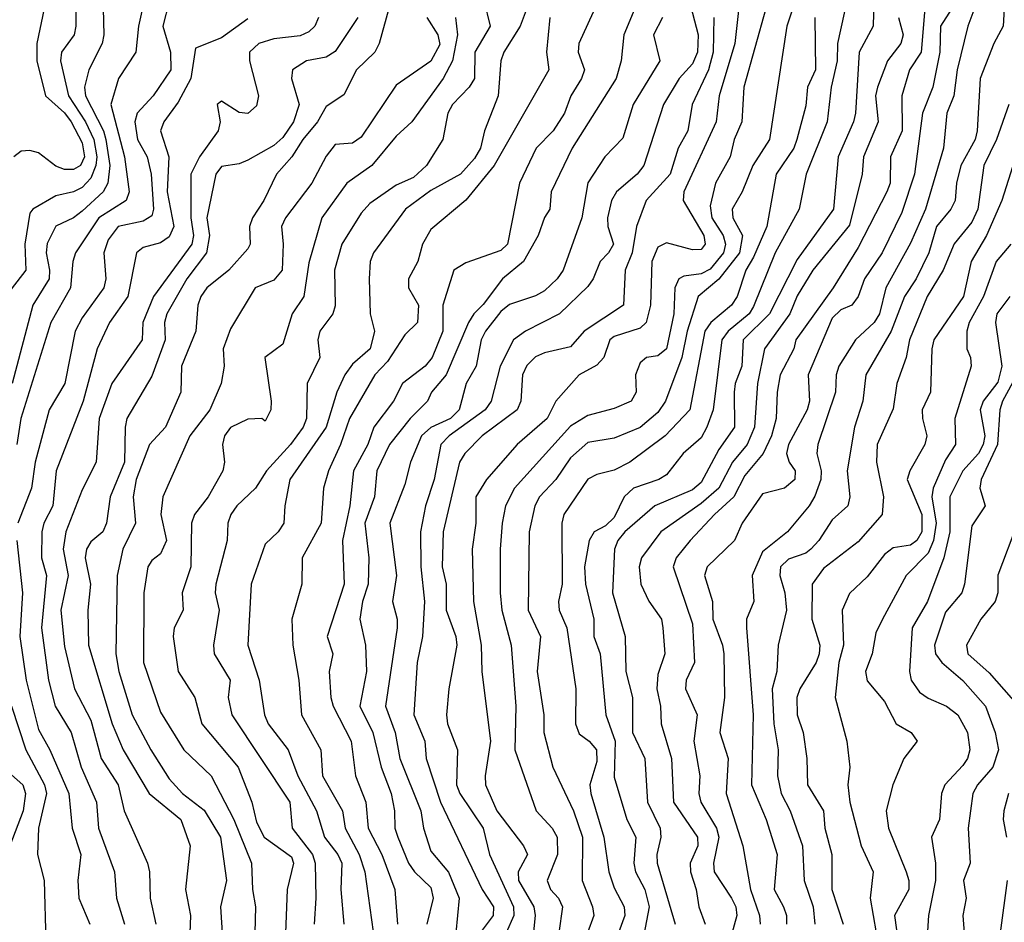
# Model space of a CAD drawing. Header units: metres. Extents: x -51132 to -49532, y -231222 to -229437.
# Tile 325 of 656: x -51064 to -51007, y -229714 to -229662. Entities that reach past the tile are written whole.
import ezdxf

# ---------------------------------------------------------------- set-up
doc = ezdxf.new("R2010")
doc.units = ezdxf.units.M
for name, color, linetype in [('CONTOUR_HALF', 8, 'Continuous'), ('CONTOUR_INDEX', 1, 'Continuous'), ('CONTOUR_INTER', 3, 'Continuous')]:
    doc.layers.add(name, color=color, linetype=linetype)

msp = doc.modelspace()

# ---------------------------------------------------------------- linework, layer by layer
at = {"layer": 'CONTOUR_HALF'}
for points, elevation in [([(-51022.227, -229659.759), (-51022.667, -229663.759), (-51023.559, -229666.759), (-51023.734, -229668.259), (-51025.575, -229672.259), (-51025.617, -229672.759), (-51024.445, -229674.759), (-51024.355, -229675.259), (-51024.58, -229675.579), (-51025.08, -229675.588), (-51026.58, -229675.185), (-51027.08, -229675.431), (-51027.41, -229676.259), (-51027.5, -229678.759), (-51027.747, -229679.759), (-51028.08, -229680.081), (-51029.58, -229680.557), (-51029.824, -229680.759), (-51030.164, -229681.759), (-51030.58, -229682.195), (-51031.583, -229682.759), (-51032.93, -229684.259), (-51033.417, -229685.259), (-51035.132, -229686.759), (-51036.904, -229688.759), (-51037.5, -229689.759), (-51037.506, -229691.259), (-51037.712, -229692.759), (-51037.642, -229695.759), (-51037.198, -229698.259), (-51037.171, -229699.759), (-51036.67, -229703.759), (-51036.976, -229705.759), (-51036.946, -229706.259), (-51036.312, -229707.759), (-51034.784, -229709.759), (-51034.554, -229710.259), (-51035.073, -229711.259), (-51035.056, -229711.759), (-51034.184, -229713.259), (-51034.113, -229713.759), (-51034.25, -229715.259)], 47.5), ([(-51056.291, -229660.259), (-51056.853, -229662.759), (-51056.994, -229664.259), (-51057.993, -229665.759), (-51058.44, -229667.259), (-51057.647, -229670.259), (-51057.382, -229672.259), (-51057.561, -229672.759), (-51059.111, -229673.759), (-51060.458, -229675.759), (-51060.619, -229676.259), (-51060.75, -229677.759), (-51061.869, -229679.759), (-51063.593, -229685.259), (-51063.822, -229686.759)], 55.5), ([(-51016.001, -229660.259), (-51016.773, -229663.759), (-51016.794, -229664.759), (-51017.14, -229666.259), (-51017.375, -229668.259), (-51018.573, -229671.259), (-51018.967, -229673.259), (-51020.339, -229675.759), (-51021.58, -229678.844), (-51021.839, -229679.259), (-51023.046, -229680.259), (-51023.4, -229680.759), (-51023.906, -229684.759), (-51024.273, -229685.759), (-51024.58, -229686.36), (-51025.623, -229687.259), (-51026.58, -229688.484), (-51027.007, -229688.759), (-51028.467, -229689.259), (-51029.008, -229689.759), (-51029.58, -229690.94), (-51030.08, -229691.41), (-51030.729, -229691.759), (-51031.01, -229692.259), (-51031.278, -229693.759), (-51031.228, -229694.759), (-51030.736, -229696.759), (-51030.739, -229697.759), (-51030.377, -229698.759), (-51030.047, -229702.259), (-51029.518, -229703.759), (-51029.58, -229705.831), (-51028.842, -229708.259), (-51028.343, -229709.259), (-51028.457, -229710.759), (-51028.346, -229711.259), (-51027.815, -229712.259), (-51027.57, -229713.259), (-51027.954, -229715.259)], 45.5), ([(-51060.465, -229660.759), (-51060.436, -229662.759), (-51060.537, -229663.259), (-51061.258, -229664.259), (-51061.312, -229664.759), (-51060.855, -229666.759), (-51059.883, -229668.259), (-51059.403, -229669.259), (-51059.234, -229670.259), (-51059.287, -229670.759), (-51059.58, -229671.484), (-51060.08, -229672.009), (-51060.58, -229672.27), (-51061.58, -229672.488), (-51062.903, -229673.259), (-51063.08, -229673.486), (-51063.364, -229675.259), (-51063.315, -229676.759), (-51064.473, -229678.259)], 56.5), ([(-51025.412, -229660.759), (-51024.762, -229663.259), (-51024.798, -229664.259), (-51025.08, -229664.923), (-51025.846, -229665.759), (-51026.753, -229667.259), (-51027.873, -229670.759), (-51028.265, -229671.259), (-51029.441, -229672.259), (-51029.721, -229672.759), (-51029.957, -229673.759), (-51029.935, -229674.259), (-51029.619, -229675.259), (-51029.901, -229675.759), (-51030.386, -229676.259), (-51030.779, -229677.259), (-51031.08, -229677.696), (-51032.711, -229679.259), (-51034.661, -229680.259), (-51035.35, -229680.759), (-51036.116, -229682.259), (-51036.625, -229684.259), (-51036.981, -229684.759), (-51039.045, -229686.259), (-51039.521, -229686.759), (-51039.9, -229688.759), (-51040.396, -229690.259), (-51040.684, -229691.759), (-51040.67, -229693.759), (-51040.457, -229695.759), (-51040.572, -229697.759), (-51040.873, -229699.259), (-51041.054, -229702.259), (-51040.43, -229703.759), (-51040.364, -229704.759), (-51039.524, -229707.259), (-51037.152, -229712.259), (-51036.494, -229713.259), (-51036.509, -229713.759), (-51037.251, -229714.759)], 48.5), ([(-51037.04, -229661.259), (-51036.692, -229662.759), (-51037.569, -229664.259), (-51037.593, -229665.759), (-51037.888, -229666.259), (-51038.853, -229667.259), (-51039.109, -229667.759), (-51039.399, -229669.259), (-51040.344, -229670.759), (-51041.08, -229671.437), (-51042.08, -229671.877), (-51043.58, -229672.927), (-51044.08, -229673.483), (-51045.197, -229675.259), (-51045.603, -229676.759), (-51045.58, -229678.797), (-51045.706, -229679.259), (-51046.443, -229680.259), (-51046.564, -229680.759), (-51046.459, -229681.759), (-51047.173, -229683.259), (-51047.218, -229685.259), (-51047.41, -229685.759), (-51048.127, -229686.759), (-51049.503, -229688.259), (-51050.137, -229689.259), (-51051.208, -229690.259), (-51051.558, -229690.759), (-51051.719, -229691.259), (-51051.764, -229692.259), (-51052.42, -229694.759), (-51052.443, -229695.259), (-51052.218, -229696.259), (-51052.555, -229698.259), (-51052.518, -229698.759), (-51051.598, -229700.259), (-51051.7, -229701.259), (-51051.491, -229702.259), (-51048.173, -229707.259), (-51048.028, -229708.759), (-51046.87, -229710.259), (-51046.727, -229710.759), (-51046.672, -229712.759), (-51046.782, -229714.259)], 51.5), ([(-51019.175, -229661.259), (-51019.681, -229662.759), (-51020.668, -229669.259), (-51021.624, -229670.759), (-51022.232, -229672.259), (-51022.813, -229673.259), (-51022.783, -229673.759), (-51022.217, -229674.759), (-51022.393, -229675.759), (-51023.58, -229677.276), (-51024.752, -229678.259), (-51025.387, -229680.259), (-51025.707, -229681.759), (-51026.638, -229684.259), (-51027.08, -229684.909), (-51028.08, -229685.768), (-51029.58, -229686.393), (-51031.08, -229686.634), (-51032.08, -229687.511), (-51032.916, -229688.759), (-51033.854, -229689.759), (-51034.128, -229690.259), (-51034.451, -229691.759), (-51034.513, -229696.259), (-51033.809, -229697.759), (-51033.991, -229699.759), (-51033.608, -229702.259), (-51033.606, -229703.259), (-51033.098, -229705.259), (-51031.904, -229707.759), (-51031.396, -229709.259), (-51031.419, -229711.759), (-51030.81, -229713.259), (-51030.744, -229713.759), (-51031.104, -229714.759)], 46.5), ([(-51028.396, -229661.759), (-51029.029, -229663.259), (-51029.181, -229664.759), (-51029.464, -229665.759), (-51031.983, -229669.759), (-51033.187, -229672.259), (-51033.268, -229673.259), (-51033.58, -229673.738), (-51033.937, -229674.759), (-51034.777, -229676.259), (-51035.985, -229677.259), (-51037.08, -229678.727), (-51037.618, -229679.259), (-51037.935, -229679.759), (-51039.213, -229682.759), (-51040.04, -229683.759), (-51040.279, -229684.259), (-51041.264, -229685.259), (-51042.459, -229686.759), (-51043.192, -229688.259), (-51043.314, -229689.759), (-51043.873, -229691.259), (-51043.649, -229693.259), (-51043.672, -229694.759), (-51044.001, -229695.759), (-51044.154, -229696.759), (-51043.833, -229698.259), (-51043.771, -229699.759), (-51044.161, -229701.759), (-51043.417, -229703.259), (-51042.941, -229705.259), (-51042.353, -229706.759), (-51042.161, -229707.759), (-51042.156, -229708.759), (-51041.984, -229709.259), (-51041.365, -229710.759), (-51041.016, -229711.259), (-51040.08, -229712.158), (-51039.963, -229712.759), (-51040.322, -229714.259)], 49.5), ([(-51010.216, -229661.759), (-51010.865, -229662.759), (-51010.899, -229664.259), (-51011.3, -229666.259), (-51011.897, -229667.759), (-51012.365, -229671.259), (-51013.08, -229673.458), (-51014.221, -229675.759), (-51015.223, -229677.259), (-51015.58, -229678.274), (-51015.961, -229678.759), (-51016.58, -229679.03), (-51017.08, -229679.502), (-51018.461, -229682.759), (-51018.387, -229684.259), (-51018.515, -229684.759), (-51019.58, -229686.754), (-51019.693, -229687.259), (-51019.546, -229687.759), (-51019.196, -229688.259), (-51019.221, -229688.759), (-51019.814, -229689.259), (-51021.08, -229689.588), (-51022.239, -229691.259), (-51022.672, -229692.259), (-51024.242, -229693.759), (-51024.389, -229694.259), (-51023.932, -229695.759), (-51023.921, -229696.759), (-51023.367, -229698.259), (-51023.299, -229698.759), (-51023.248, -229701.259), (-51023.512, -229703.259), (-51023.036, -229704.759), (-51023.157, -229706.759), (-51022.2, -229709.759), (-51021.752, -229712.259), (-51021.239, -229713.759), (-51021.208, -229714.259)], 43.5), ([(-51007.214, -229661.759), (-51007.275, -229662.759), (-51007.815, -229663.759), (-51008.585, -229665.759), (-51008.757, -229668.759), (-51008.882, -229669.259), (-51009.708, -229670.759), (-51009.958, -229671.759), (-51010.034, -229672.759), (-51010.271, -229673.259), (-51011.094, -229674.259), (-51011.528, -229675.759), (-51012.265, -229677.259), (-51012.94, -229678.259), (-51013.691, -229680.259), (-51015.151, -229682.759), (-51015.312, -229684.259), (-51015.804, -229685.759), (-51016.227, -229688.259), (-51016.061, -229689.759), (-51016.179, -229690.259), (-51017.08, -229691.075), (-51017.84, -229692.259), (-51018.302, -229692.759), (-51018.58, -229692.976), (-51019.58, -229693.335), (-51020.045, -229693.759), (-51020.076, -229694.259), (-51019.792, -229695.259), (-51019.691, -229696.259), (-51020.17, -229698.259), (-51020.253, -229699.759), (-51020.518, -229700.759), (-51020.419, -229702.759), (-51020.179, -229704.259), (-51020.211, -229705.759), (-51020.007, -229706.759), (-51019.483, -229707.759), (-51018.786, -229709.759), (-51018.689, -229711.759), (-51018.172, -229713.259), (-51018.076, -229714.259)], 42.5), ([(-51050.58, -229662.35), (-51052.08, -229663.432), (-51053.58, -229664.023), (-51053.853, -229665.759), (-51054.58, -229667.122), (-51055.399, -229668.259), (-51055.585, -229668.759), (-51055.11, -229670.259), (-51055.194, -229672.259), (-51054.829, -229674.259), (-51055.08, -229674.852), (-51055.58, -229675.181), (-51056.58, -229675.45), (-51056.959, -229675.759), (-51057.467, -229678.259), (-51058.501, -229679.759), (-51059.224, -229681.259), (-51060.022, -229684.259), (-51061.561, -229688.259), (-51061.767, -229690.259), (-51062.274, -229691.259), (-51062.384, -229691.759), (-51062.408, -229693.259), (-51062.123, -229694.259), (-51062.404, -229697.259), (-51061.998, -229700.259), (-51061.627, -229701.759), (-51060.71, -229703.259), (-51060.131, -229705.259), (-51059.262, -229707.259), (-51059.132, -229708.759), (-51058.218, -229711.259), (-51058.11, -229712.759), (-51057.645, -229714.259)], 54.5), ([(-51044.268, -229662.259), (-51045.58, -229664.219), (-51046.08, -229664.536), (-51047.206, -229664.759), (-51048.024, -229665.259), (-51048.08, -229665.759), (-51047.631, -229667.259), (-51047.952, -229668.259), (-51048.58, -229669.142), (-51049.08, -229669.616), (-51050.58, -229670.451), (-51051.08, -229670.666), (-51052.08, -229670.802), (-51052.404, -229671.259), (-51052.926, -229673.759), (-51052.785, -229674.759), (-51052.955, -229675.759), (-51054.082, -229677.259), (-51055.22, -229679.259), (-51055.353, -229679.759), (-51055.312, -229680.759), (-51056.08, -229682.833), (-51057.509, -229685.259), (-51057.62, -229685.759), (-51057.645, -229687.759), (-51058.469, -229689.759), (-51058.682, -229691.259), (-51058.885, -229691.759), (-51059.58, -229692.341), (-51059.833, -229692.759), (-51059.908, -229693.259), (-51059.604, -229694.759), (-51059.751, -229696.259), (-51059.706, -229698.259), (-51058.358, -229702.759), (-51057.735, -229704.259), (-51056.226, -229706.759), (-51054.419, -229708.259), (-51053.875, -229709.759), (-51054.156, -229712.259), (-51053.86, -229713.759), (-51053.916, -229715.259)], 53.5), ([(-51040.325, -229662.259), (-51039.683, -229663.259), (-51039.58, -229663.812), (-51040.08, -229664.77), (-51042.08, -229666.147), (-51044.08, -229669.136), (-51044.58, -229669.464), (-51045.58, -229669.552), (-51046.08, -229670.215), (-51046.907, -229671.759), (-51048.418, -229673.759), (-51048.657, -229674.259), (-51048.551, -229675.259), (-51048.616, -229676.759), (-51049.08, -229677.326), (-51050.159, -229677.759), (-51051.58, -229680.122), (-51051.986, -229681.259), (-51051.944, -229682.259), (-51052.098, -229683.259), (-51052.761, -229684.759), (-51053.913, -229686.259), (-51055.453, -229689.759), (-51055.574, -229690.759), (-51055.244, -229692.259), (-51055.58, -229693.018), (-51056.08, -229693.41), (-51056.311, -229693.759), (-51056.541, -229695.259), (-51056.569, -229699.259), (-51055.58, -229702.108), (-51054.255, -229704.259), (-51052.682, -229705.759), (-51051.387, -229708.259), (-51050.359, -229710.759), (-51050.316, -229712.259), (-51050.14, -229713.259), (-51050.221, -229716.259)], 52.5), ([(-51033.268, -229662.259), (-51033.457, -229664.259), (-51033.32, -229665.259), (-51036.452, -229670.759), (-51038.08, -229672.742), (-51040.08, -229674.424), (-51040.557, -229675.259), (-51040.829, -229676.259), (-51041.376, -229677.259), (-51041.366, -229677.759), (-51040.794, -229678.759), (-51040.847, -229679.759), (-51041.58, -229680.455), (-51042.58, -229681.983), (-51043.296, -229682.759), (-51044.741, -229685.259), (-51045.257, -229686.759), (-51045.959, -229688.259), (-51046.241, -229689.259), (-51046.373, -229691.259), (-51047.458, -229693.259), (-51047.479, -229694.759), (-51048.054, -229696.759), (-51047.997, -229698.259), (-51047.651, -229700.259), (-51047.504, -229702.259), (-51046.398, -229704.259), (-51046.293, -229705.759), (-51045.154, -229707.759), (-51044.995, -229708.759), (-51044.2, -229710.259), (-51043.871, -229711.259), (-51043.114, -229716.759)], 50.5), ([(-51013.268, -229662.259), (-51013.002, -229663.259), (-51013.15, -229663.759), (-51013.91, -229664.759), (-51014.488, -229666.259), (-51014.587, -229666.759), (-51014.451, -229668.259), (-51015.29, -229670.259), (-51015.351, -229671.259), (-51016.08, -229674.169), (-51018.188, -229676.759), (-51019.08, -229678.236), (-51019.51, -229679.259), (-51020.956, -229681.259), (-51021.357, -229683.259), (-51021.528, -229685.759), (-51021.954, -229686.759), (-51022.798, -229687.759), (-51023.573, -229689.259), (-51024.58, -229690.131), (-51026.908, -229691.759), (-51028.01, -229693.259), (-51028.15, -229693.759), (-51028.052, -229694.759), (-51027.58, -229695.743), (-51026.869, -229696.759), (-51026.782, -229697.259), (-51026.666, -229698.759), (-51027.08, -229699.934), (-51027.136, -229700.759), (-51026.912, -229701.759), (-51026.878, -229702.759), (-51026.281, -229704.759), (-51026.168, -229707.259), (-51024.795, -229709.259), (-51024.789, -229709.759), (-51025.212, -229710.759), (-51025.206, -229711.259), (-51024.882, -229712.259), (-51024.732, -229713.259), (-51024.359, -229714.259)], 44.5), ([(-51006.251, -229669.259), (-51007.361, -229672.759), (-51008.228, -229674.759), (-51009.104, -229676.259), (-51009.548, -229678.259), (-51011.248, -229680.759), (-51011.362, -229681.259), (-51011.451, -229683.759), (-51011.91, -229684.759), (-51011.904, -229685.259), (-51011.646, -229686.259), (-51011.771, -229686.759), (-51012.624, -229688.259), (-51012.783, -229688.759), (-51011.943, -229690.759), (-51011.942, -229691.759), (-51012.218, -229692.259), (-51012.58, -229692.519), (-51013.58, -229692.676), (-51014.08, -229693.06), (-51015.08, -229694.338), (-51016.08, -229695.302), (-51016.505, -229696.259), (-51016.423, -229698.259), (-51016.701, -229699.259), (-51016.899, -229701.259), (-51016.24, -229703.759), (-51016.069, -229705.259), (-51016.183, -229706.259), (-51016.059, -229707.259), (-51015.42, -229709.759), (-51014.736, -229711.259), (-51014.902, -229712.759), (-51014.555, -229714.759)], 41.5), ([(-51006.901, -229678.259), (-51007.635, -229679.259), (-51007.719, -229679.759), (-51007.356, -229682.259), (-51007.58, -229683.174), (-51008.432, -229684.259), (-51008.589, -229684.759), (-51008.331, -229686.259), (-51008.418, -229686.759), (-51008.681, -229687.259), (-51009.582, -229688.259), (-51010.329, -229689.759), (-51010.33, -229691.759), (-51010.673, -229693.259), (-51011.621, -229695.759), (-51012.499, -229697.259), (-51012.654, -229699.759), (-51012.544, -229700.259), (-51012.08, -229700.951), (-51011.58, -229701.304), (-51010.521, -229701.759), (-51009.874, -229702.259), (-51009.33, -229703.259), (-51009.194, -229704.259), (-51009.317, -229704.759), (-51009.58, -229705.159), (-51010.615, -229706.259), (-51010.815, -229706.759), (-51010.928, -229708.259), (-51011.38, -229709.259), (-51011.154, -229710.759), (-51011.158, -229711.759), (-51011.56, -229713.759), (-51011.655, -229715.259)], 40.5), ([(-51006.445, -229691.259), (-51007.58, -229694.249), (-51007.584, -229695.259), (-51007.729, -229695.759), (-51008.555, -229696.759), (-51009.373, -229698.259), (-51009.3, -229698.759), (-51008.08, -229699.848), (-51006.396, -229701.759)], 39.5), ([(-51064.122, -229701.759), (-51063.303, -229704.259), (-51062.231, -229706.259), (-51062.128, -229706.759), (-51062.576, -229708.759), (-51062.635, -229710.259), (-51062.256, -229711.759), (-51062.167, -229715.259)], 55.5), ([(-51006.972, -229706.759), (-51007.233, -229707.759), (-51007.281, -229708.259), (-51007.082, -229709.259)], 39.5), ([(-51007.047, -229711.759), (-51007.454, -229714.759)], 39.5)]:
    msp.add_lwpolyline(points, dxfattribs=dict(at, elevation=elevation))
at = {"layer": 'CONTOUR_INDEX'}
for points, elevation in [([(-51055.08, -229661.342), (-51055.455, -229662.759), (-51055.008, -229664.259), (-51054.991, -229665.259), (-51056.005, -229666.759), (-51056.926, -229667.759), (-51057.064, -229668.259), (-51056.911, -229669.259), (-51056.342, -229670.259), (-51056.117, -229671.259), (-51055.977, -229673.259), (-51056.08, -229673.638), (-51056.58, -229673.941), (-51058.005, -229674.259), (-51058.58, -229675.007), (-51058.838, -229675.759), (-51058.71, -229677.259), (-51058.828, -229677.759), (-51060.08, -229679.487), (-51060.471, -229680.259), (-51061.063, -229683.259), (-51061.964, -229684.759), (-51062.766, -229687.759), (-51062.979, -229689.259), (-51063.763, -229691.259)], 55), ([(-51014.687, -229661.259), (-51014.72, -229662.759), (-51015.525, -229664.259), (-51015.736, -229667.759), (-51015.847, -229668.259), (-51016.731, -229670.259), (-51017.001, -229673.259), (-51019.08, -229676.152), (-51020.671, -229679.259), (-51022.172, -229680.759), (-51022.262, -229682.259), (-51022.64, -229683.259), (-51022.692, -229683.759), (-51022.674, -229685.759), (-51023.58, -229687.034), (-51024.58, -229688.928), (-51025.08, -229689.353), (-51027.237, -229690.259), (-51028.956, -229691.759), (-51029.361, -229692.259), (-51029.551, -229692.759), (-51029.667, -229695.259), (-51028.944, -229697.759), (-51028.903, -229699.759), (-51028.524, -229701.259), (-51028.527, -229703.259), (-51027.814, -229704.759), (-51027.66, -229707.259), (-51026.941, -229708.759), (-51026.899, -229709.259), (-51027.126, -229710.259), (-51027.103, -229710.759), (-51026.076, -229714.259)], 45), ([(-51030.58, -229661.512), (-51031.6, -229663.759), (-51031.633, -229664.259), (-51031.28, -229665.259), (-51031.449, -229665.759), (-51032.068, -229666.759), (-51032.418, -229667.759), (-51033.08, -229668.761), (-51034.051, -229669.759), (-51035.003, -229671.759), (-51035.684, -229675.259), (-51036.08, -229675.626), (-51038.08, -229676.338), (-51038.76, -229676.759), (-51039.393, -229678.759), (-51039.399, -229680.259), (-51040.002, -229681.759), (-51040.421, -229682.259), (-51041.703, -229683.259), (-51042.229, -229684.259), (-51043.364, -229685.759), (-51043.693, -229686.759), (-51044.52, -229688.259), (-51044.733, -229690.259), (-51045.159, -229692.259), (-51045.057, -229694.759), (-51046.037, -229697.759), (-51045.697, -229698.759), (-51045.925, -229699.759), (-51045.824, -229701.259), (-51045.688, -229701.759), (-51044.659, -229703.759), (-51044.4, -229705.759), (-51043.817, -229707.259), (-51043.687, -229708.759), (-51042.901, -229710.259), (-51042.148, -229712.259), (-51041.99, -229714.259)], 50), ([(-51006.489, -229682.759), (-51007.313, -229684.259), (-51007.472, -229684.759), (-51007.603, -229686.759), (-51008.546, -229688.759), (-51008.609, -229689.259), (-51008.317, -229690.259), (-51009.08, -229691.422), (-51009.493, -229694.759), (-51009.641, -229695.259), (-51010.58, -229696.362), (-51011.215, -229698.259), (-51011.162, -229698.759), (-51010.79, -229699.259), (-51009.58, -229700.279), (-51008.288, -229701.759), (-51007.731, -229703.259), (-51007.534, -229704.259), (-51007.862, -229705.259), (-51008.752, -229706.259), (-51009.019, -229706.759), (-51009.279, -229708.759), (-51009.165, -229710.759), (-51009.543, -229711.759), (-51009.398, -229712.759), (-51009.589, -229713.759), (-51009.513, -229714.759)], 40), ([(-51063.827, -229692.259), (-51063.496, -229695.259), (-51063.641, -229697.759), (-51063.294, -229700.259), (-51062.58, -229703.099), (-51061.925, -229704.259), (-51060.846, -229706.759), (-51060.65, -229708.759), (-51060.157, -229710.259), (-51060.327, -229711.759), (-51060.267, -229712.759), (-51059.639, -229714.259)], 55)]:
    msp.add_lwpolyline(points, dxfattribs=dict(at, elevation=elevation))
at = {"layer": 'CONTOUR_INTER'}
for points, elevation in [([(-51034.225, -229660.759), (-51034.969, -229662.759), (-51035.9, -229664.259), (-51036.08, -229664.748), (-51036.227, -229666.759), (-51037.006, -229668.759), (-51037.245, -229669.759), (-51037.58, -229670.359), (-51038.382, -229671.259), (-51040.08, -229672.189), (-51041.536, -229673.259), (-51043.381, -229675.759), (-51043.573, -229676.259), (-51043.62, -229677.259), (-51043.558, -229679.259), (-51043.311, -229680.259), (-51043.565, -229681.259), (-51044.58, -229682.15), (-51045.017, -229682.759), (-51045.475, -229683.759), (-51046.092, -229685.759), (-51048.162, -229688.759), (-51048.465, -229690.259), (-51048.508, -229691.259), (-51048.836, -229691.759), (-51049.58, -229692.461), (-51050.386, -229694.759), (-51050.575, -229698.259), (-51049.92, -229700.259), (-51049.62, -229702.259), (-51049.417, -229702.759), (-51048.27, -229704.259), (-51047.705, -229705.759), (-51046.644, -229707.759), (-51046.186, -229709.259), (-51045.417, -229710.259), (-51045.194, -229710.759), (-51045.241, -229712.259), (-51045.072, -229714.259)], 51), ([(-51008.561, -229660.759), (-51009.311, -229662.759), (-51009.913, -229665.259), (-51010.113, -229666.759), (-51010.509, -229667.759), (-51010.699, -229669.759), (-51011.727, -229673.259), (-51012.58, -229675.21), (-51013.996, -229677.759), (-51014.361, -229679.259), (-51014.666, -229679.759), (-51015.74, -229680.759), (-51016.7, -229682.259), (-51016.851, -229682.759), (-51016.886, -229683.759), (-51017.893, -229686.759), (-51017.958, -229687.259), (-51017.713, -229688.259), (-51017.725, -229688.759), (-51018.08, -229689.717), (-51018.391, -229690.259), (-51019.634, -229691.759), (-51021.08, -229692.902), (-51021.668, -229694.259), (-51021.561, -229695.759), (-51021.985, -229696.759), (-51021.997, -229697.259), (-51021.6, -229702.259), (-51021.7, -229706.259), (-51020.864, -229708.259), (-51020.241, -229710.259), (-51020.398, -229712.259), (-51019.87, -229713.259), (-51019.7, -229713.759), (-51019.695, -229714.259)], 43), ([(-51058.865, -229661.759), (-51058.834, -229663.259), (-51058.931, -229663.759), (-51059.703, -229665.259), (-51059.94, -229666.259), (-51059.889, -229666.759), (-51058.859, -229668.759), (-51058.717, -229669.259), (-51058.485, -229670.759), (-51058.606, -229671.759), (-51058.876, -229672.259), (-51060.08, -229673.369), (-51060.58, -229673.763), (-51061.58, -229674.239), (-51062.08, -229675.233), (-51062.134, -229675.759), (-51061.944, -229676.759), (-51061.974, -229677.259), (-51062.901, -229678.759), (-51064.097, -229683.259)], 56), ([(-51062.259, -229661.759), (-51062.678, -229663.759), (-51062.666, -229664.759), (-51062.174, -229666.759), (-51061.08, -229667.726), (-51060.712, -229668.259), (-51060.08, -229669.447), (-51059.943, -229670.259), (-51060.18, -229670.759), (-51060.58, -229670.991), (-51061.08, -229670.991), (-51061.58, -229670.79), (-51062.58, -229670.035), (-51063.08, -229669.899), (-51063.58, -229669.924), (-51063.999, -229670.259)], 57), ([(-51042.504, -229661.759), (-51043.05, -229663.759), (-51043.294, -229664.259), (-51044.349, -229665.259), (-51045.08, -229666.699), (-51046.08, -229667.366), (-51046.59, -229668.259), (-51047.433, -229669.259), (-51048.049, -229670.259), (-51048.933, -229671.259), (-51049.666, -229672.759), (-51050.309, -229673.759), (-51050.479, -229674.259), (-51050.452, -229675.259), (-51050.58, -229675.531), (-51051.67, -229676.759), (-51052.925, -229677.759), (-51053.278, -229678.259), (-51053.452, -229678.759), (-51053.562, -229680.259), (-51054.375, -229682.259), (-51054.429, -229683.759), (-51055.303, -229685.759), (-51056.215, -229686.759), (-51056.988, -229688.759), (-51057.143, -229689.759), (-51057.024, -229691.259), (-51057.749, -229692.759), (-51058.078, -229694.259), (-51058.145, -229698.759), (-51057.981, -229699.759), (-51057.203, -229702.259), (-51056.146, -229704.259), (-51055.08, -229705.92), (-51054.331, -229706.759), (-51053.08, -229707.714), (-51052.137, -229709.259), (-51051.794, -229711.759), (-51052.146, -229713.259), (-51051.946, -229716.259)], 53), ([(-51020.884, -229661.759), (-51022.137, -229666.259), (-51022.254, -229668.259), (-51022.697, -229669.259), (-51022.927, -229670.259), (-51023.764, -229671.759), (-51024.08, -229673.063), (-51023.978, -229673.759), (-51023.324, -229674.759), (-51023.196, -229675.259), (-51023.316, -229675.759), (-51024.08, -229676.692), (-51024.58, -229676.959), (-51025.58, -229677.104), (-51025.874, -229677.259), (-51026.103, -229677.759), (-51026.158, -229679.259), (-51026.57, -229681.259), (-51027.08, -229681.672), (-51027.728, -229681.759), (-51028.08, -229682.076), (-51028.358, -229682.759), (-51028.319, -229683.759), (-51028.597, -229684.259), (-51029.58, -229684.681), (-51031.08, -229685.094), (-51032.08, -229685.696), (-51035.284, -229689.259), (-51035.813, -229690.259), (-51035.99, -229691.259), (-51036.12, -229692.759), (-51036.118, -229695.259), (-51036.025, -229696.259), (-51035.485, -229698.259), (-51035.217, -229701.759), (-51035.269, -229704.259), (-51034.056, -229707.759), (-51033.128, -229708.759), (-51032.853, -229709.259), (-51032.821, -229710.259), (-51033.416, -229711.759), (-51033.221, -229712.259), (-51032.776, -229712.759), (-51032.532, -229713.259), (-51032.741, -229714.759)], 47), ([(-51011.763, -229661.759), (-51011.969, -229664.259), (-51012.642, -229665.259), (-51013.083, -229666.759), (-51013.065, -229668.759), (-51013.728, -229670.259), (-51013.754, -229671.759), (-51013.939, -229672.259), (-51015.58, -229675.454), (-51017.027, -229677.759), (-51019.166, -229680.759), (-51019.271, -229681.259), (-51020.058, -229682.759), (-51020.236, -229683.759), (-51020.283, -229685.259), (-51020.56, -229686.259), (-51021.032, -229687.259), (-51022.08, -229688.521), (-51022.715, -229689.759), (-51023.829, -229690.759), (-51025.213, -229692.259), (-51026.017, -229693.259), (-51026.187, -229693.759), (-51025.08, -229697.03), (-51024.966, -229699.259), (-51025.442, -229700.259), (-51025.482, -229700.759), (-51024.817, -229702.259), (-51025.007, -229703.759), (-51024.669, -229705.759), (-51024.731, -229706.759), (-51024.616, -229707.259), (-51023.708, -229708.759), (-51023.584, -229709.259), (-51023.873, -229710.759), (-51023.839, -229711.259), (-51022.857, -229712.759), (-51022.611, -229713.259), (-51022.551, -229713.759), (-51023.099, -229715.759)], 44), ([(-51046.53, -229662.259), (-51046.737, -229662.759), (-51047.08, -229663.09), (-51047.58, -229663.32), (-51049.08, -229663.49), (-51049.94, -229663.759), (-51050.486, -229664.259), (-51050.485, -229664.759), (-51049.972, -229666.759), (-51050.08, -229667.333), (-51050.58, -229667.766), (-51051.08, -229667.716), (-51052.08, -229667.071), (-51052.344, -229667.259), (-51052.16, -229668.259), (-51052.282, -229668.759), (-51053.354, -229670.259), (-51053.838, -229671.259), (-51053.854, -229673.759), (-51053.688, -229674.759), (-51053.79, -229675.259), (-51055.995, -229678.259), (-51056.605, -229679.759), (-51056.629, -229680.759), (-51058.382, -229683.259), (-51059.102, -229685.259), (-51059.276, -229687.759), (-51060.08, -229689.344), (-51061.02, -229691.759), (-51061.172, -229692.759), (-51060.877, -229694.259), (-51061.298, -229696.259), (-51061.08, -229698.342), (-51060.509, -229700.759), (-51059.58, -229702.555), (-51058.985, -229704.759), (-51058.018, -229706.259), (-51057.661, -229707.759), (-51056.333, -229710.759), (-51056.214, -229711.259), (-51056.178, -229712.759), (-51055.852, -229714.259)], 54), ([(-51038.68, -229662.259), (-51038.558, -229663.259), (-51038.84, -229664.759), (-51039.377, -229665.759), (-51041.184, -229668.259), (-51042.08, -229669.08), (-51043.479, -229670.759), (-51044.899, -229671.759), (-51046.334, -229673.759), (-51047.08, -229676.332), (-51047.362, -229678.259), (-51048.043, -229679.259), (-51048.58, -229681.006), (-51049.604, -229681.759), (-51049.239, -229684.259), (-51049.264, -229684.759), (-51049.58, -229685.419), (-51049.781, -229685.259), (-51050.58, -229685.306), (-51051.58, -229685.778), (-51051.911, -229686.259), (-51052.032, -229686.759), (-51051.907, -229687.759), (-51052.013, -229688.259), (-51052.857, -229689.759), (-51053.641, -229690.759), (-51053.802, -229691.259), (-51053.855, -229693.759), (-51054.341, -229695.259), (-51054.29, -229696.259), (-51054.794, -229697.259), (-51054.856, -229697.759), (-51054.565, -229699.759), (-51053.626, -229701.259), (-51053.218, -229702.759), (-51051.128, -229705.259), (-51050.351, -229707.259), (-51050.08, -229708.411), (-51049.634, -229709.259), (-51048.08, -229710.396), (-51047.957, -229710.759), (-51048.314, -229712.259), (-51048.443, -229715.259)], 52), ([(-51026.809, -229662.259), (-51027.326, -229663.259), (-51026.96, -229664.759), (-51028.488, -229667.259), (-51029.08, -229669.192), (-51030.117, -229670.259), (-51031.08, -229671.756), (-51031.434, -229673.759), (-51032.492, -229676.759), (-51032.839, -229677.259), (-51033.58, -229677.934), (-51034.08, -229678.233), (-51035.58, -229678.73), (-51036.08, -229679.124), (-51036.948, -229680.259), (-51037.197, -229680.759), (-51037.483, -229682.259), (-51038.059, -229683.259), (-51038.457, -229684.759), (-51038.955, -229685.259), (-51040.08, -229685.778), (-51040.616, -229686.259), (-51041.248, -229687.759), (-51041.58, -229689.049), (-51042.429, -229691.259), (-51042.063, -229694.259), (-51042.292, -229695.759), (-51042.017, -229696.759), (-51042.013, -229697.259), (-51042.684, -229701.759), (-51042.137, -229703.259), (-51041.865, -229704.759), (-51040.665, -229707.759), (-51040.506, -229708.759), (-51040.08, -229710.068), (-51039.08, -229711.264), (-51038.457, -229712.759), (-51038.663, -229714.759)], 49), ([(-51023.869, -229662.259), (-51023.91, -229664.259), (-51024.161, -229665.259), (-51025.112, -229667.259), (-51025.36, -229668.759), (-51025.907, -229669.759), (-51026.363, -229671.259), (-51027.741, -229672.759), (-51028.298, -229674.259), (-51028.547, -229675.759), (-51028.941, -229676.759), (-51029.048, -229678.759), (-51031.288, -229680.259), (-51032.08, -229681.154), (-51033.58, -229681.504), (-51034.08, -229681.733), (-51034.58, -229682.218), (-51034.825, -229682.759), (-51034.932, -229684.259), (-51035.146, -229684.759), (-51037.146, -229686.259), (-51038.143, -229687.259), (-51038.442, -229687.759), (-51039.381, -229691.759), (-51039.436, -229693.759), (-51039.199, -229694.759), (-51039.209, -229696.259), (-51038.645, -229697.759), (-51038.603, -229698.259), (-51039.061, -229700.759), (-51039.18, -229702.259), (-51039.139, -229702.759), (-51038.55, -229704.259), (-51038.612, -229706.259), (-51038.433, -229706.759), (-51037.094, -229708.759), (-51036.721, -229710.259), (-51035.347, -229713.259), (-51035.326, -229713.759), (-51035.763, -229714.759)], 48), ([(-51018.074, -229662.259), (-51018.035, -229665.259), (-51018.495, -229666.259), (-51018.58, -229667.338), (-51019.1, -229669.259), (-51019.271, -229669.759), (-51020.284, -229671.259), (-51020.832, -229674.259), (-51021.58, -229676.007), (-51022.03, -229676.759), (-51022.522, -229678.259), (-51022.857, -229678.759), (-51024.038, -229679.759), (-51024.387, -229680.259), (-51025.233, -229684.759), (-51026.655, -229686.259), (-51028.676, -229687.759), (-51029.58, -229688.217), (-51030.58, -229688.475), (-51031.08, -229688.743), (-51032.456, -229690.759), (-51032.576, -229691.259), (-51032.551, -229694.759), (-51032.763, -229695.759), (-51032.732, -229696.259), (-51032.295, -229697.259), (-51031.772, -229700.759), (-51031.798, -229702.759), (-51031.58, -229703.338), (-51031.002, -229703.759), (-51030.583, -229704.259), (-51030.58, -229704.935), (-51030.97, -229706.259), (-51030.915, -229706.759), (-51030.165, -229709.259), (-51029.888, -229711.259), (-51029.58, -229712.18), (-51029.011, -229713.259), (-51028.96, -229713.759), (-51029.519, -229715.259)], 46), ([(-51006.954, -229667.259), (-51007.663, -229669.259), (-51008.379, -229670.759), (-51008.731, -229673.259), (-51009.08, -229674.004), (-51010.08, -229675.248), (-51010.708, -229676.759), (-51011.637, -229678.259), (-51012.645, -229680.759), (-51012.836, -229681.759), (-51013.38, -229683.259), (-51013.58, -229684.701), (-51014.503, -229686.759), (-51014.535, -229687.759), (-51014.144, -229689.759), (-51014.21, -229690.759), (-51015.58, -229692.326), (-51017.58, -229693.869), (-51018.227, -229694.759), (-51018.237, -229696.759), (-51017.781, -229698.259), (-51017.816, -229698.759), (-51018.002, -229699.259), (-51018.942, -229700.759), (-51019.097, -229701.259), (-51019.085, -229702.259), (-51018.736, -229703.259), (-51018.524, -229704.759), (-51018.494, -229706.259), (-51017.569, -229707.759), (-51017.503, -229708.759), (-51017.094, -229710.259), (-51017.09, -229712.259), (-51016.449, -229714.259)], 42), ([(-51006.835, -229675.259), (-51007.685, -229676.259), (-51008.396, -229678.259), (-51009.217, -229679.759), (-51009.354, -229680.259), (-51009.365, -229681.259), (-51009.144, -229681.759), (-51009.106, -229682.259), (-51010.046, -229685.259), (-51010.003, -229686.759), (-51010.58, -229687.628), (-51011.282, -229689.259), (-51011.362, -229689.759), (-51011.118, -229691.259), (-51011.269, -229692.259), (-51011.58, -229692.979), (-51012.846, -229694.259), (-51014.201, -229696.759), (-51014.58, -229697.55), (-51014.787, -229698.759), (-51015.168, -229699.759), (-51015.08, -229700.305), (-51014.08, -229701.485), (-51013.406, -229702.759), (-51012.558, -229703.259), (-51012.212, -229703.759), (-51012.971, -229704.759), (-51013.606, -229706.259), (-51013.977, -229707.759), (-51013.844, -229708.759), (-51012.839, -229711.259), (-51012.68, -229711.759), (-51012.685, -229712.259), (-51013.51, -229713.759), (-51013.286, -229715.259)], 41), ([(-51064.615, -229705.259), (-51063.482, -229706.259), (-51063.33, -229706.759), (-51063.462, -229707.759), (-51064.226, -229709.759)], 56)]:
    msp.add_lwpolyline(points, dxfattribs=dict(at, elevation=elevation))

doc.saveas('drawing.dxf')
